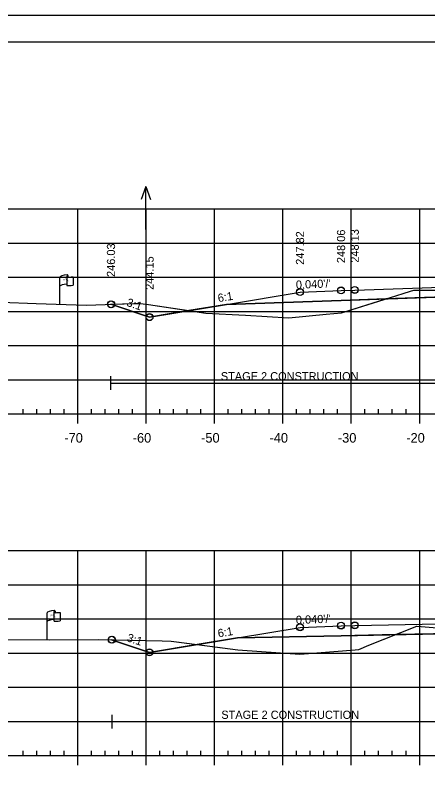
# Model space of a CAD drawing. Extents: x 1365647 to 1367999, y 387113 to 400173.
# Drawn here: x 1365814.9 to 1365875.3, y 397715.9 to 397826.3 of the extents above; entities that cross this region are included whole.
import ezdxf

# ---------------------------------------------------------------- set-up
doc = ezdxf.new("R2010")
doc.units = 0
for name, color, linetype in [('E_Existing ROW', 7, 'Continuous'), ('R_Alt Surface', 7, 'Continuous'), ('R_Axis', 7, 'Continuous'), ('R_Axis Annot', 7, 'Continuous'), ('R_Border', 7, 'Continuous'), ('R_Contours', 7, 'Continuous'), ('R_Exist Surface', 7, 'Continuous'), ('R_Fin Surface', 7, 'Continuous'), ('R_Fin Surface Annot', 7, 'Continuous'), ('R_Grid', 7, 'Continuous'), ('R_No Plot', 7, 'Continuous'), ('R_Water', 7, 'Continuous'), ('R_Water Annot', 7, 'Continuous')]:
    doc.layers.add(name, color=color, linetype=linetype)

msp = doc.modelspace()

# ---------------------------------------------------------------- linework, layer by layer
at = {"layer": 'E_Existing ROW'}
for p, q in [((1365822.65, 397788.2), (1365822.65, 397787.96)), ((1365821.49, 397784), (1365821.49, 397787.95)), ((1365822.48, 397788.04), (1365822.48, 397788.03)), ((1365822.48, 397788.03), (1365822.48, 397786.8)), ((1365823.42, 397788.01), (1365823.42, 397786.77)), ((1365819.6, 397734.89), (1365819.6, 397738.84)), ((1365820.6, 397738.94), (1365820.6, 397738.92)), ((1365820.6, 397738.92), (1365820.6, 397737.7)), ((1365820.77, 397739.09), (1365820.77, 397738.85)), ((1365821.53, 397738.9), (1365821.53, 397737.66))]:
    msp.add_line(p, q, dxfattribs=at)
for centre, radius, start, end in [((1365822.56, 397788.04), 0.078, 88.6458, 274.2828), ((1365822.57, 397788.2), 0.0783, 263.0712, 93.9564), ((1365822.56, 397786.8), 0.0783, 180, 273.9564), ((1365820.68, 397738.94), 0.078, 88.6458, 274.2828), ((1365820.69, 397739.09), 0.0783, 263.0712, 93.9564), ((1365820.68, 397737.7), 0.0783, 180, 273.9564)]:
    msp.add_arc(centre, radius, start, end, dxfattribs=at)
for centre, major_axis, ratio, start_param, end_param in [((1365823.07, 397787.99), (-1.58, -0.04), 0.19887, 5.030368, 6.283185), ((1365823.78, 397788.11), (-1.23, -0.13), 0.052933, 0.159456, 1.268315), ((1365823.07, 397786.67), (-1.58, -0.04), 0.19887, 5.083035, 6.194897), ((1365823.78, 397786.87), (-1.23, -0.13), 0.052933, 0.159456, 1.268315), ((1365821.18, 397738.89), (-1.58, -0.04), 0.19887, 5.030368, 6.283185), ((1365821.89, 397739), (-1.23, -0.13), 0.052933, 0.159456, 1.268315), ((1365821.18, 397737.57), (-1.58, -0.04), 0.19887, 5.083035, 6.194897), ((1365821.89, 397737.76), (-1.23, -0.13), 0.052933, 0.159456, 1.268315)]:
    msp.add_ellipse(centre, major_axis=major_axis, ratio=ratio, start_param=start_param, end_param=end_param, dxfattribs=at)
at = {"layer": 'R_Alt Surface'}
for points in [[(1365845.85, 397783.97), (1365862.59, 397784.54), (1365881.89, 397785.2), (1365881.89, 397786.49), (1365894.09, 397786.91), (1365906.07, 397787.31), (1365906.07, 397786.03), (1365925.59, 397786.69), (1365943.75, 397786.33)], [(1365847.47, 397735.19), (1365862.59, 397735.49), (1365881.64, 397735.87), (1365881.64, 397737.16), (1365894.09, 397737.41), (1365905.73, 397737.61), (1365905.73, 397736.32), (1365925.59, 397736.66), (1365943.05, 397736.31)]]:
    msp.add_lwpolyline(points, dxfattribs=at)
at = {"layer": 'R_Axis'}
for p, q in [((1365816.09, 397767.94), (1365816.09, 397768.64)), ((1365818.09, 397767.94), (1365818.09, 397768.64)), ((1365820.09, 397767.94), (1365820.09, 397768.64)), ((1365822.09, 397767.94), (1365822.09, 397768.64)), ((1365826.09, 397767.94), (1365826.09, 397768.64)), ((1365828.09, 397767.94), (1365828.09, 397768.64)), ((1365830.09, 397767.94), (1365830.09, 397768.64)), ((1365832.09, 397767.94), (1365832.09, 397768.64)), ((1365836.09, 397767.94), (1365836.09, 397768.64)), ((1365838.09, 397767.94), (1365838.09, 397768.64)), ((1365840.09, 397767.94), (1365840.09, 397768.64)), ((1365842.09, 397767.94), (1365842.09, 397768.64)), ((1365846.09, 397767.94), (1365846.09, 397768.64)), ((1365848.09, 397767.94), (1365848.09, 397768.64)), ((1365850.09, 397767.94), (1365850.09, 397768.64)), ((1365852.09, 397767.94), (1365852.09, 397768.64)), ((1365856.09, 397767.94), (1365856.09, 397768.64)), ((1365858.09, 397767.94), (1365858.09, 397768.64)), ((1365860.09, 397767.94), (1365860.09, 397768.64)), ((1365862.09, 397767.94), (1365862.09, 397768.64)), ((1365866.09, 397767.94), (1365866.09, 397768.64)), ((1365868.09, 397767.94), (1365868.09, 397768.64)), ((1365870.09, 397767.94), (1365870.09, 397768.64)), ((1365872.09, 397767.94), (1365872.09, 397768.64)), ((1365749.09, 397767.94), (1366039.09, 397767.94)), ((1365824.09, 397766.54), (1365824.09, 397767.94)), ((1365834.09, 397766.54), (1365834.09, 397767.94)), ((1365844.09, 397766.54), (1365844.09, 397767.94)), ((1365854.09, 397766.54), (1365854.09, 397767.94)), ((1365864.09, 397766.54), (1365864.09, 397767.94)), ((1365874.09, 397766.54), (1365874.09, 397767.94)), ((1365816.09, 397717.94), (1365816.09, 397718.64)), ((1365818.09, 397717.94), (1365818.09, 397718.64)), ((1365820.09, 397717.94), (1365820.09, 397718.64)), ((1365822.09, 397717.94), (1365822.09, 397718.64)), ((1365826.09, 397717.94), (1365826.09, 397718.64)), ((1365828.09, 397717.94), (1365828.09, 397718.64)), ((1365830.09, 397717.94), (1365830.09, 397718.64)), ((1365832.09, 397717.94), (1365832.09, 397718.64)), ((1365836.09, 397717.94), (1365836.09, 397718.64)), ((1365838.09, 397717.94), (1365838.09, 397718.64)), ((1365840.09, 397717.94), (1365840.09, 397718.64)), ((1365842.09, 397717.94), (1365842.09, 397718.64)), ((1365846.09, 397717.94), (1365846.09, 397718.64)), ((1365848.09, 397717.94), (1365848.09, 397718.64)), ((1365850.09, 397717.94), (1365850.09, 397718.64)), ((1365852.09, 397717.94), (1365852.09, 397718.64)), ((1365856.09, 397717.94), (1365856.09, 397718.64)), ((1365858.09, 397717.94), (1365858.09, 397718.64)), ((1365860.09, 397717.94), (1365860.09, 397718.64)), ((1365862.09, 397717.94), (1365862.09, 397718.64)), ((1365866.09, 397717.94), (1365866.09, 397718.64)), ((1365868.09, 397717.94), (1365868.09, 397718.64)), ((1365870.09, 397717.94), (1365870.09, 397718.64)), ((1365872.09, 397717.94), (1365872.09, 397718.64)), ((1365749.09, 397717.94), (1366039.09, 397717.94)), ((1365824.09, 397716.54), (1365824.09, 397717.94)), ((1365834.09, 397716.54), (1365834.09, 397717.94)), ((1365844.09, 397716.54), (1365844.09, 397717.94)), ((1365854.09, 397716.54), (1365854.09, 397717.94)), ((1365864.09, 397716.54), (1365864.09, 397717.94)), ((1365874.09, 397716.54), (1365874.09, 397717.94))]:
    msp.add_line(p, q, dxfattribs=at)
at = {"layer": 'R_Border'}
msp.add_line((1365736.09, 397822.4), (1366052.27, 397822.4), dxfattribs=at)
at = {"layer": 'R_Contours'}
for points in [[(1365869.14, 397784.77), (1365869.7, 397784.94), (1365872.75, 397785.9), (1365873.25, 397786.05), (1365873.5, 397786.05), (1365875.4, 397786.04), (1365876.9, 397786.03), (1365879.56, 397786.27), (1365881.89, 397786.48), (1365881.89, 397785.2)], [(1365840.31, 397783.05), (1365842.82, 397782.66), (1365848.6, 397782.38), (1365854.95, 397781.98), (1365860.4, 397782.52), (1365862.65, 397782.73), (1365869.14, 397784.77), (1365862.59, 397784.54), (1365845.85, 397783.97)], [(1365828.95, 397783.98), (1365832.31, 397784.08), (1365833.29, 397784.12), (1365834.43, 397783.95), (1365840.31, 397783.05), (1365834.59, 397782.09)], [(1365870.61, 397735.65), (1365873.68, 397736.88), (1365874.31, 397736.85), (1365876.66, 397736.64), (1365878.89, 397736.81), (1365881.51, 397737.01), (1365881.64, 397737.02), (1365881.64, 397735.87)], [(1365841.53, 397734.2), (1365847.48, 397733.43), (1365850.94, 397733.18), (1365856.58, 397732.81), (1365864.66, 397733.44), (1365865.2, 397733.48), (1365866.67, 397734.08), (1365870.61, 397735.65), (1365862.59, 397735.49), (1365847.47, 397735.19)], [(1365829.03, 397734.9), (1365829.36, 397734.9), (1365836.43, 397734.72), (1365837.76, 397734.69), (1365838.15, 397734.64), (1365841.53, 397734.2), (1365834.59, 397733.04)]]:
    msp.add_lwpolyline(points, close=True, dxfattribs=at)
at = {"layer": 'R_Exist Surface'}
for points in [[(1365812.9, 397784.29), (1365818.03, 397784.12), (1365825.32, 397783.86), (1365832.31, 397784.08), (1365833.29, 397784.12), (1365834.43, 397783.95), (1365842.82, 397782.66), (1365848.6, 397782.38), (1365854.95, 397781.98), (1365860.4, 397782.52), (1365862.65, 397782.73), (1365869.7, 397784.94), (1365872.75, 397785.9), (1365873.25, 397786.05), (1365873.5, 397786.05), (1365875.4, 397786.04)], [(1365810.46, 397734.94), (1365819.93, 397734.89), (1365827.1, 397734.91), (1365829.36, 397734.9), (1365836.43, 397734.72), (1365837.76, 397734.69), (1365838.15, 397734.64), (1365847.48, 397733.43), (1365850.94, 397733.18), (1365856.58, 397732.81), (1365864.66, 397733.44), (1365865.2, 397733.48), (1365866.67, 397734.08), (1365873.68, 397736.88), (1365874.31, 397736.85), (1365876.66, 397736.64)]]:
    msp.add_lwpolyline(points, dxfattribs=at)
at = {"layer": 'R_Fin Surface'}
for points in [[(1365828.95, 397783.98), (1365834.59, 397782.09), (1365845.85, 397783.97), (1365856.59, 397785.76), (1365862.59, 397786), (1365864.59, 397786.07), (1365894.09, 397787.08), (1365923.59, 397788.08), (1365925.59, 397788.15), (1365931.59, 397788.36), (1365943.75, 397786.33), (1365953.59, 397784.69), (1365965.97, 397780.56), (1365965.98, 397780.56), (1365969.93, 397781.88), (1365969.93, 397781.88)], [(1365829.03, 397734.9), (1365834.59, 397733.04), (1365847.47, 397735.19), (1365856.59, 397736.71), (1365862.59, 397736.95), (1365864.59, 397736.99), (1365894.09, 397737.58), (1365923.59, 397738.09), (1365925.59, 397738.12), (1365931.59, 397738.22), (1365943.05, 397736.31), (1365953.59, 397734.56), (1365963.72, 397731.18), (1365972.16, 397734)]]:
    msp.add_lwpolyline(points, dxfattribs=at)
at = {"layer": 'R_Grid'}
for p, q in [((1365749.09, 397797.94), (1366039.09, 397797.94)), ((1365824.09, 397767.94), (1365824.09, 397797.94)), ((1365834.09, 397767.94), (1365834.09, 397797.94)), ((1365844.09, 397767.94), (1365844.09, 397797.94)), ((1365854.09, 397767.94), (1365854.09, 397797.94)), ((1365864.09, 397767.94), (1365864.09, 397797.94)), ((1365874.09, 397767.94), (1365874.09, 397797.94)), ((1365749.09, 397792.94), (1366039.09, 397792.94)), ((1365749.09, 397787.94), (1366039.09, 397787.94)), ((1365749.09, 397782.94), (1366039.09, 397782.94)), ((1365749.09, 397777.94), (1366039.09, 397777.94)), ((1365749.09, 397772.94), (1366039.09, 397772.94)), ((1365749.09, 397767.94), (1366039.09, 397767.94)), ((1365749.09, 397747.94), (1366039.09, 397747.94)), ((1365824.09, 397717.94), (1365824.09, 397747.94)), ((1365834.09, 397717.94), (1365834.09, 397747.94)), ((1365844.09, 397717.94), (1365844.09, 397747.94)), ((1365854.09, 397717.94), (1365854.09, 397747.94)), ((1365864.09, 397717.94), (1365864.09, 397747.94)), ((1365874.09, 397717.94), (1365874.09, 397747.94)), ((1365749.09, 397742.94), (1366039.09, 397742.94)), ((1365749.09, 397737.94), (1366039.09, 397737.94)), ((1365749.09, 397732.94), (1366039.09, 397732.94)), ((1365749.09, 397727.94), (1366039.09, 397727.94)), ((1365749.09, 397722.94), (1366039.09, 397722.94)), ((1365749.09, 397717.94), (1366039.09, 397717.94))]:
    msp.add_line(p, q, dxfattribs=at)
at = {"layer": 'R_No Plot'}
msp.add_line((1365723.69, 397826.3), (1366057.03, 397826.3), dxfattribs=at)
msp.add_lwpolyline([(1365723.69, 397826.3), (1366057.03, 397826.3), (1366057.03, 397612.96), (1365723.69, 397612.96)], close=True, dxfattribs=at)
for centre in [(1365856.59, 397785.78), (1365856.59, 397785.76), (1365862.59, 397786.02), (1365862.59, 397786), (1365864.59, 397786.09), (1365864.59, 397786.07), (1365828.94, 397783.98), (1365829, 397783.98), (1365834.59, 397782.11), (1365834.59, 397782.09), (1365862.59, 397736.98), (1365862.59, 397736.95), (1365864.59, 397737.02), (1365864.59, 397736.99), (1365856.59, 397736.74), (1365856.59, 397736.71), (1365829.03, 397734.9), (1365829.11, 397734.9), (1365834.59, 397733.07), (1365834.59, 397733.04)]:
    msp.add_circle(centre, 0.5, dxfattribs=at)
at = {"layer": 'R_Water'}
for p, q in [((1365828.95, 397771.46), (1365828.95, 397773.46)), ((1365828.95, 397772.46), (1365881.89, 397772.46)), ((1365829.11, 397721.93), (1365829.11, 397723.93)), ((1365829.11, 397722.93), (1365881.64, 397722.93))]:
    msp.add_line(p, q, dxfattribs=at)
at = {"layer": 'R_Water Annot'}
for p, q in [((1365834.04, 397801.21), (1365833.34, 397799.29)), ((1365834.04, 397794.93), (1365834.04, 397801.21)), ((1365834.04, 397801.21), (1365834.74, 397799.29))]:
    msp.add_line(p, q, dxfattribs=at)

# ---------------------------------------------------------------- texts
at = {"layer": 'E_Existing ROW'}
for s, height, rotation, p in [('R ', 0.2, 9.9884, (1365822.01, 397787.45)), (' O', 0.2, 9.9884, (1365822.15, 397787.5)), ('W', 0.2, 351.1788, (1365822.48, 397787.33)), ('DWB 11-9-07', 0.001, 90, (1365822.65, 397787.96)), ('DWB 11-9-07', 0.001, 5.0717, (1365823.41, 397786.77)), ('DWB 11-9-07', 0.001, 90, (1365821.49, 397784)), ('R ', 0.2, 9.9884, (1365820.12, 397738.34)), (' O', 0.2, 9.9884, (1365820.27, 397738.39)), ('W', 0.2, 351.1788, (1365820.6, 397738.22)), ('DWB 11-9-07', 0.001, 90, (1365820.76, 397738.85)), ('DWB 11-9-07', 0.001, 5.0717, (1365821.52, 397737.66)), ('DWB 11-9-07', 0.001, 90, (1365819.6, 397734.89))]:
    msp.add_text(s, height=height, rotation=rotation, dxfattribs=at).set_placement(p)
at = {"layer": 'R_Axis Annot'}
for s, p in [('-70', (1365822.13, 397763.74)), ('-60', (1365832.13, 397763.74)), ('-50', (1365842.13, 397763.74)), ('-40', (1365852.13, 397763.74)), ('-30', (1365862.13, 397763.74)), ('-20', (1365872.13, 397763.74))]:
    msp.add_text(s, height=1.4, dxfattribs=at).set_placement(p)
at = {"layer": 'R_Fin Surface Annot'}
for s, rotation, p in [('248.06', 90, (1365863.19, 397790)), ('248.13', 90, (1365865.19, 397790.07)), ('247.82', 90, (1365857.19, 397789.76)), ('246.03', 90, (1365829.55, 397787.98)), ('244.15', 90, (1365835.19, 397786.09)), ('244.15', 90, (1365835.19, 397786.09)), ("0.040'/'", 2.2906, (1365856.01, 397786.24)), ('3:1', 341.5651, (1365831.14, 397783.77)), ('6:1', 9.4623, (1365844.66, 397784.28)), ("0.040'/'", 2.2906, (1365856.01, 397737.19)), ('6:1', 9.4623, (1365844.66, 397735.23)), ('3:1', 341.5651, (1365831.18, 397734.71))]:
    msp.add_text(s, height=1.2, rotation=rotation, dxfattribs=at).set_placement(p)
at = {"layer": 'R_Water'}
for p in [(1365845.01, 397772.85), (1365845.08, 397723.32)]:
    msp.add_text('STAGE 2 CONSTRUCTION', height=1.2, dxfattribs=at).set_placement(p)

doc.saveas('drawing.dxf')
